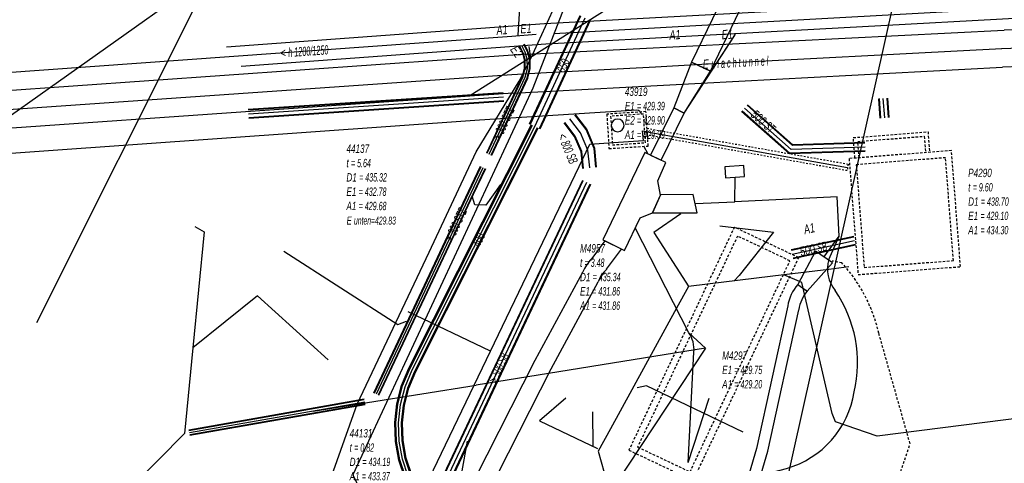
# Model space of a CAD drawing. Header units: metres. Extents: x 2695563 to 2696938, y 1260544 to 1262032.
# Tile 267 of 303: x 2696651 to 2696710, y 1261690 to 1261717. Entities that reach past the tile are written whole.
import ezdxf

# ---------------------------------------------------------------- set-up
doc = ezdxf.new("R2010")
doc.units = ezdxf.units.M
for name, pattern in [('AUSGEZOGEN', [0]), ('STRICHLINIE2_S3', [0.25, 0.15, -0.1]), ('VERDECKT2_S2', [0.18, 0.1, -0.08])]:
    doc.linetypes.add(name, pattern=pattern)
for name, color, linetype in [('AW_LK_ Haltung Text', 7, 'AUSGEZOGEN'), ('AW_LK_Andere Bauwerke Detailpolygon', 24, 'AUSGEZOGEN'), ('AW_LK_Ein-Auslauftext', 24, 'AUSGEZOGEN'), ('AW_LK_Haltung', 24, 'AUSGEZOGEN'), ('AW_LK_Normschacht Text', 24, 'AUSGEZOGEN'), ('AW_LK_Pumpwerk Detaillinie', 24, 'AUSGEZOGEN'), ('AW_LK_Pumpwerk Detailpolygon', 24, 'AUSGEZOGEN'), ('AW_LK_Trasselinie', 24, 'AUSGEZOGEN'), ('EW_LK_Bauwerk_FL_Linie_Punkt', 1, 'AUSGEZOGEN'), ('EW_LK_Trasseabs', 1, 'AUSGEZOGEN'), ('EW_LK_Trasserand', 1, 'AUSGEZOGEN'), ('FM_LK_SW_TRASSEKANTE', 94, 'AUSGEZOGEN'), ('FM_LK_SW_TRASSEKANTE_TEXT', 94, 'AUSGEZOGEN'), ('TV_LK_LEITUNG', 92, 'AUSGEZOGEN'), ('WA_LK_Bauwerk_Linie', 171, 'AUSGEZOGEN'), ('WA_LK_Leitung', 171, 'AUSGEZOGEN'), ('WA_LK_Schutzrohr', 171, 'AUSGEZOGEN')]:
    doc.layers.add(name, color=color, linetype=linetype)
doc.styles.add('ARIAL', font='arial.ttf')
pattern_1 = [(0, (2708005, 1273150), (6075, 6075), [6075, -6075]), (90, (2708005, 1273150), (-6075, 6075), [6075, -6075])]

# ---------------------------------------------------------------- blocks, each defined once
blk = doc.blocks.new('COMPLEXOBJECT_1541')
at = {"layer": 'AW_LK_Haltung', "color": 24, "linetype": 'AUSGEZOGEN', "transparency": 33554687}
blk.add_lwpolyline([(6709.351, 11715.539), (6690.908, 11714.558), (6688.488, 11714.43), (6681.929, 11714.081), (6679.831, 11713.969), (6562.5, 11705.81), (6483.786, 11700.323)], dxfattribs=at)
blk.add_arc((6712.183, 11618.786), 96.795, 81.09609, 91.67676, dxfattribs=at)
blk = doc.blocks.new('COMPLEXOBJECT_1544')
at = {"layer": 'AW_LK_Haltung', "color": 24, "linetype": 'AUSGEZOGEN', "transparency": 33554687}
blk.add_line((6710.469, 11718), (6691.282, 11716.938), dxfattribs=at)
blk.add_arc((6713.004, 11628.044), 89.991, 87.68098, 91.61396, dxfattribs=at)
blk = doc.blocks.new('COMPLEXOBJECT_1573')
at = {"layer": 'WA_LK_Bauwerk_Linie', "color": 7, "linetype": 'AUSGEZOGEN', "transparency": 33554687}
for start, end in [(90, 270), (270, 90)]:
    blk.add_arc((6686.21, 11710.92), 0.382, start, end, dxfattribs=at)
blk = doc.blocks.new('COMPLEXOBJECT_1611')
at = {"layer": 'EW_LK_Trasserand', "color": 1, "linetype": 'AUSGEZOGEN', "transparency": 33554687}
blk.add_line((6685.428, 11703.963), (6684.645, 11702.894), dxfattribs=at)
for points in [[(6685.547, 11702.263), (6686.434, 11703.471), (6685.428, 11703.963)], [(6684.092, 11702.064), (6681.218, 11696.761), (6675.435, 11685.344), (6671.159, 11676.158), (6666.016, 11665.479)], [(6667.068, 11665.13), (6672.153, 11675.687), (6676.424, 11684.863), (6682.193, 11696.25), (6685.035, 11701.496)], [(6665.387, 11662.233), (6665.62, 11660.531), (6666.709, 11660.681), (6666.501, 11662.202)]]:
    blk.add_lwpolyline(points, dxfattribs=at)
for centre, radius, start, end in [((6686.646, 11700.962), 2.781, 135.99735, 156.65438), ((6687.371, 11700.491), 2.543, 135.82756, 156.72338), ((6670.173, 11662.99), 4.845, 149.08393, 188.9827), ((6670.817, 11662.885), 4.37, 149.08733, 188.99359)]:
    blk.add_arc(centre, radius, start, end, dxfattribs=at)
blk = doc.blocks.new('COMPLEXOBJECT_1612')
at = {"layer": 'EW_LK_Trasserand', "color": 1, "linetype": 'AUSGEZOGEN', "transparency": 33554687}
for points in [[(6696.456, 11700.042), (6694.573, 11691.459), (6693.592, 11688.104)], [(6694.353, 11688.213), (6695.252, 11691.286), (6697.124, 11699.818)], [(6694.841, 11686.15), (6699.831, 11685.776), (6700.078, 11686.457), (6695.242, 11686.822)]]:
    blk.add_lwpolyline(points, dxfattribs=at)
for centre, radius, start, end in [((6698.963, 11699.638), 2.539, 138.36797, 170.84756), ((6713.077, 11724.418), 28.101, 235.264, 236.65912), ((6699.399, 11699.467), 2.302, 140.13607, 171.22205), ((6694.904, 11687.566), 1.418, 157.70433, 267.46923), ((6695.286, 11687.83), 1.009, 157.68653, 267.47946)]:
    blk.add_arc(centre, radius, start, end, dxfattribs=at)
blk = doc.blocks.new('COMPLEXOBJECT_1959')
at = {"layer": 'EW_LK_Trasseabs', "color": 1, "linetype": 'AUSGEZOGEN', "transparency": 33554687}
blk.add_line((6690.45, 11690.612), (6690.807, 11697.259), dxfattribs=at)
blk.add_arc((6689.041, 11697.417), 1.773, 354.88235, 34.79753, dxfattribs=at)
blk = doc.blocks.new('COMPLEXOBJECT_1963')
at = {"layer": 'EW_LK_Trasseabs', "color": 1, "linetype": 'AUSGEZOGEN', "transparency": 33554687}
blk.add_line((6685.62, 11687.463), (6696.389, 11690.256), dxfattribs=at)
for centre, radius, start, end in [((6700.869, 11702.276), 2.022, 163.94359, 220.25431), ((6692.922, 11696.614), 7.745, 346.93444, 34.21647), ((6694.813, 11695.758), 5.723, 285.98265, 351.00241)]:
    blk.add_arc(centre, radius, start, end, dxfattribs=at)
blk = doc.blocks.new('COMPLEXOBJECT_2022')
at = {"layer": 'EW_LK_Trasseabs', "color": 1, "linetype": 'STRICHLINIE2_S3', "transparency": 33554687}
blk.add_line((6699.716, 11702.64), (6699.143, 11702.749), dxfattribs=at)
blk.add_lwpolyline([(6702.882, 11688.882), (6703.833, 11691.743), (6701.947, 11698.394)], dxfattribs=at)
blk.add_arc((6692.875, 11696.336), 9.303, 12.7793, 42.65878, dxfattribs=at)
blk = doc.blocks.new('COMPLEXOBJECT_2578')
at = {"layer": 'EW_LK_Trasseabs', "color": 1, "linetype": 'AUSGEZOGEN', "transparency": 33554687}
blk.add_lwpolyline([(6687.374, 11711.829), (6677.882, 11711.242), (6484.478, 11697.478)], dxfattribs=at)
blk.add_arc((6687.387, 11711.576), 0.253, 4.02162, 92.84564, dxfattribs=at)

msp = doc.modelspace()

# ---------------------------------------------------------------- hatches: boundary and pattern name
at = {"layer": 'EW_LK_Bauwerk_FL_Linie_Punkt', "lineweight": 18, "transparency": 33554687}
h = msp.add_hatch(dxfattribs=at)
h.set_pattern_fill('MUSTER', color=1, scale=4050, style=0, pattern_type=2)
h.set_pattern_definition([(0, (2703955, 1269100), (4050, 4050), [4050, -4050]), (90, (2703955, 1269100), (-4050, 4050), [4050, -4050])])
h.paths.add_polyline_path([(2696686.29, 1261703.826), (2696687.585, 1261703.194), (2696688.531, 1261705.166), (2696689.286, 1261705.464), (2696689.755, 1261706.533), (2696689.594, 1261707.398), (2696690.086, 1261708.49), (2696688.816, 1261709.099)], flags=0)
h = msp.add_hatch(dxfattribs=at)
h.set_pattern_fill('MUSTER', color=1, scale=2025, style=0, pattern_type=2)
h.set_pattern_definition([(0, (2699905, 1265050), (2025, 2025), [2025, -2025]), (90, (2699905, 1265050), (-2025, 2025), [2025, -2025])])
h.paths.add_polyline_path([(2696693.673, 1261707.576), (2696694.828, 1261707.655), (2696694.784, 1261708.307), (2696693.644, 1261708.224)], flags=0)
at = {"layer": 'EW_LK_Trasserand', "lineweight": 18, "transparency": 33554687}
h = msp.add_hatch(dxfattribs=at)
h.set_pattern_fill('MUSTER', color=1, scale=6075, style=0, pattern_type=2)
h.set_pattern_definition(pattern_1)
h.paths.add_polyline_path([(2696692.767, 1261713.993), (2696695.293, 1261719.236), (2696694.158, 1261719.783), (2696691.632, 1261714.54)], flags=0)
h = msp.add_hatch(dxfattribs=at)
h.set_pattern_fill('MUSTER', color=1, scale=6075, style=0, pattern_type=2)
h.set_pattern_definition(pattern_1)
h.paths.add_polyline_path([(2696690.556, 1261711.779), (2696691.185, 1261711.472), (2696692.767, 1261713.993), (2696691.632, 1261714.54)], flags=0)
h = msp.add_hatch(dxfattribs=at)
h.set_pattern_fill('MUSTER', color=1, scale=6075, style=0, pattern_type=2)
h.set_pattern_definition(pattern_1)
h.paths.add_polyline_path([(2696689.794, 1261708.627), (2696691.185, 1261711.472), (2696690.556, 1261711.779), (2696689.165, 1261708.934)], flags=0)
h = msp.add_hatch(dxfattribs=at)
h.set_pattern_fill('MUSTER', color=1, scale=6075, style=0, pattern_type=2)
h.set_pattern_definition(pattern_1)
h.paths.add_polyline_path([(2696689.287, 1261705.457), (2696691.98, 1261705.469), (2696691.736, 1261706.568), (2696689.757, 1261706.545)], flags=0)
h = msp.add_hatch(dxfattribs=at)
h.set_pattern_fill('MUSTER', color=1, scale=6075, style=0, pattern_type=2)
h.set_pattern_definition(pattern_1)
h.paths.add_polyline_path([(2696686.398, 1261703.773), (2696685.615, 1261702.704), (2696685.593, 1261702.681), (2696685.571, 1261702.657), (2696685.549, 1261702.633), (2696685.527, 1261702.609), (2696685.506, 1261702.584), (2696685.485, 1261702.56), (2696685.464, 1261702.535), (2696685.444, 1261702.51), (2696685.424, 1261702.484), (2696685.404, 1261702.459), (2696685.385, 1261702.433), (2696685.366, 1261702.407), (2696685.347, 1261702.381), (2696685.328, 1261702.354), (2696685.31, 1261702.327), (2696685.292, 1261702.301), (2696685.274, 1261702.273), (2696685.257, 1261702.246), (2696685.24, 1261702.219), (2696685.223, 1261702.191), (2696685.207, 1261702.163), (2696685.191, 1261702.135), (2696685.175, 1261702.106), (2696685.16, 1261702.078), (2696685.145, 1261702.049), (2696685.13, 1261702.021), (2696685.116, 1261701.992), (2696685.102, 1261701.962), (2696685.088, 1261701.933), (2696685.075, 1261701.904), (2696685.062, 1261701.874), (2696682.188, 1261696.571), (2696676.405, 1261685.154), (2696672.129, 1261675.968), (2696666.986, 1261665.289), (2696666.931, 1261665.195), (2696666.878, 1261665.1), (2696666.828, 1261665.003), (2696666.779, 1261664.906), (2696666.733, 1261664.807), (2696666.689, 1261664.708), (2696666.647, 1261664.607), (2696666.608, 1261664.506), (2696666.571, 1261664.404), (2696666.536, 1261664.3), (2696666.503, 1261664.197), (2696666.473, 1261664.092), (2696666.445, 1261663.987), (2696666.42, 1261663.881), (2696666.397, 1261663.775), (2696666.376, 1261663.668), (2696666.358, 1261663.561), (2696666.342, 1261663.453), (2696666.328, 1261663.345), (2696666.317, 1261663.237), (2696666.309, 1261663.128), (2696666.303, 1261663.019), (2696666.299, 1261662.911), (2696666.298, 1261662.802), (2696666.299, 1261662.693), (2696666.302, 1261662.584), (2696666.308, 1261662.476), (2696666.317, 1261662.367), (2696666.328, 1261662.259), (2696666.341, 1261662.151), (2696666.357, 1261662.043), (2696666.59, 1261660.341), (2696667.679, 1261660.491), (2696667.471, 1261662.012), (2696667.457, 1261662.109), (2696667.445, 1261662.207), (2696667.435, 1261662.304), (2696667.427, 1261662.402), (2696667.422, 1261662.5), (2696667.418, 1261662.598), (2696667.417, 1261662.696), (2696667.418, 1261662.795), (2696667.422, 1261662.893), (2696667.427, 1261662.991), (2696667.435, 1261663.089), (2696667.445, 1261663.186), (2696667.457, 1261663.284), (2696667.471, 1261663.381), (2696667.488, 1261663.478), (2696667.507, 1261663.574), (2696667.527, 1261663.67), (2696667.55, 1261663.765), (2696667.575, 1261663.86), (2696667.603, 1261663.955), (2696667.632, 1261664.048), (2696667.664, 1261664.141), (2696667.697, 1261664.234), (2696667.733, 1261664.325), (2696667.77, 1261664.416), (2696667.81, 1261664.506), (2696667.852, 1261664.594), (2696667.895, 1261664.682), (2696667.941, 1261664.769), (2696667.989, 1261664.855), (2696668.038, 1261664.94), (2696673.123, 1261675.497), (2696677.394, 1261684.673), (2696683.163, 1261696.06), (2696686.005, 1261701.306), (2696686.017, 1261701.333), (2696686.029, 1261701.361), (2696686.042, 1261701.388), (2696686.055, 1261701.415), (2696686.068, 1261701.442), (2696686.082, 1261701.468), (2696686.096, 1261701.495), (2696686.11, 1261701.521), (2696686.124, 1261701.547), (2696686.139, 1261701.573), (2696686.154, 1261701.599), (2696686.17, 1261701.625), (2696686.185, 1261701.65), (2696686.201, 1261701.675), (2696686.218, 1261701.7), (2696686.234, 1261701.725), (2696686.251, 1261701.75), (2696686.268, 1261701.774), (2696686.286, 1261701.799), (2696686.304, 1261701.823), (2696686.322, 1261701.847), (2696686.34, 1261701.87), (2696686.359, 1261701.894), (2696686.377, 1261701.917), (2696686.397, 1261701.94), (2696686.416, 1261701.963), (2696686.436, 1261701.985), (2696686.456, 1261702.008), (2696686.476, 1261702.03), (2696686.496, 1261702.051), (2696686.517, 1261702.073), (2696687.404, 1261703.281)], flags=0)
h = msp.add_hatch(dxfattribs=at)
h.set_pattern_fill('MUSTER', color=1, scale=6075, style=0, pattern_type=2)
h.set_pattern_definition(pattern_1)
h.paths.add_polyline_path([(2696698.602, 1261700.752), (2696700.125, 1261702.44), (2696699.092, 1261703.161), (2696698.035, 1261701.135)], flags=0)
h = msp.add_hatch(dxfattribs=at)
h.set_pattern_fill('MUSTER', color=1, scale=6075, style=0, pattern_type=2)
h.set_pattern_definition(pattern_1)
h.paths.add_polyline_path([(2696698.035, 1261701.135), (2696698.004, 1261701.1), (2696697.975, 1261701.064), (2696697.945, 1261701.028), (2696697.917, 1261700.992), (2696697.889, 1261700.955), (2696697.862, 1261700.917), (2696697.835, 1261700.879), (2696697.809, 1261700.84), (2696697.784, 1261700.801), (2696697.76, 1261700.762), (2696697.736, 1261700.722), (2696697.713, 1261700.681), (2696697.691, 1261700.641), (2696697.67, 1261700.599), (2696697.649, 1261700.558), (2696697.629, 1261700.516), (2696697.61, 1261700.474), (2696697.592, 1261700.431), (2696697.574, 1261700.388), (2696697.557, 1261700.345), (2696697.541, 1261700.301), (2696697.526, 1261700.257), (2696697.512, 1261700.213), (2696697.498, 1261700.169), (2696697.485, 1261700.124), (2696697.473, 1261700.079), (2696697.462, 1261700.034), (2696697.452, 1261699.989), (2696697.442, 1261699.943), (2696697.434, 1261699.898), (2696697.426, 1261699.852), (2696695.543, 1261691.269), (2696694.562, 1261687.914), (2696694.531, 1261687.832), (2696694.506, 1261687.748), (2696694.485, 1261687.663), (2696694.47, 1261687.577), (2696694.461, 1261687.49), (2696694.456, 1261687.402), (2696694.457, 1261687.315), (2696694.464, 1261687.227), (2696694.476, 1261687.14), (2696694.493, 1261687.055), (2696694.515, 1261686.97), (2696694.543, 1261686.887), (2696694.576, 1261686.806), (2696694.614, 1261686.727), (2696694.656, 1261686.65), (2696694.703, 1261686.576), (2696694.755, 1261686.505), (2696694.811, 1261686.438), (2696694.871, 1261686.374), (2696694.935, 1261686.314), (2696695.002, 1261686.258), (2696695.073, 1261686.207), (2696695.147, 1261686.159), (2696695.223, 1261686.117), (2696695.302, 1261686.079), (2696695.383, 1261686.046), (2696695.466, 1261686.018), (2696695.551, 1261685.996), (2696695.637, 1261685.979), (2696695.724, 1261685.967), (2696695.811, 1261685.96), (2696700.801, 1261685.586), (2696701.048, 1261686.267), (2696696.212, 1261686.632), (2696696.15, 1261686.637), (2696696.088, 1261686.645), (2696696.027, 1261686.657), (2696695.967, 1261686.674), (2696695.908, 1261686.693), (2696695.85, 1261686.717), (2696695.793, 1261686.744), (2696695.739, 1261686.774), (2696695.686, 1261686.807), (2696695.636, 1261686.844), (2696695.588, 1261686.884), (2696695.543, 1261686.927), (2696695.5, 1261686.972), (2696695.46, 1261687.02), (2696695.423, 1261687.071), (2696695.39, 1261687.123), (2696695.36, 1261687.178), (2696695.333, 1261687.234), (2696695.309, 1261687.292), (2696695.29, 1261687.351), (2696695.274, 1261687.411), (2696695.261, 1261687.472), (2696695.253, 1261687.534), (2696695.248, 1261687.596), (2696695.248, 1261687.659), (2696695.251, 1261687.721), (2696695.258, 1261687.783), (2696695.268, 1261687.844), (2696695.283, 1261687.905), (2696695.301, 1261687.965), (2696695.323, 1261688.023), (2696696.222, 1261691.096), (2696698.094, 1261699.628), (2696698.1, 1261699.668), (2696698.108, 1261699.707), (2696698.116, 1261699.747), (2696698.124, 1261699.786), (2696698.133, 1261699.825), (2696698.143, 1261699.864), (2696698.154, 1261699.903), (2696698.165, 1261699.942), (2696698.177, 1261699.98), (2696698.19, 1261700.019), (2696698.203, 1261700.057), (2696698.217, 1261700.094), (2696698.232, 1261700.132), (2696698.247, 1261700.169), (2696698.263, 1261700.206), (2696698.28, 1261700.243), (2696698.297, 1261700.279), (2696698.315, 1261700.315), (2696698.333, 1261700.351), (2696698.352, 1261700.387), (2696698.372, 1261700.422), (2696698.392, 1261700.457), (2696698.413, 1261700.491), (2696698.435, 1261700.525), (2696698.457, 1261700.559), (2696698.48, 1261700.592), (2696698.503, 1261700.625), (2696698.527, 1261700.657), (2696698.551, 1261700.689), (2696698.576, 1261700.721), (2696698.602, 1261700.752), (2696698.584, 1261700.764), (2696698.565, 1261700.776), (2696698.547, 1261700.788), (2696698.528, 1261700.801), (2696698.51, 1261700.813), (2696698.492, 1261700.825), (2696698.473, 1261700.837), (2696698.455, 1261700.85), (2696698.436, 1261700.862), (2696698.418, 1261700.874), (2696698.4, 1261700.886), (2696698.381, 1261700.899), (2696698.363, 1261700.911), (2696698.345, 1261700.923), (2696698.326, 1261700.936), (2696698.308, 1261700.948), (2696698.29, 1261700.96), (2696698.272, 1261700.973), (2696698.253, 1261700.985), (2696698.235, 1261700.998), (2696698.217, 1261701.01), (2696698.199, 1261701.022), (2696698.18, 1261701.035), (2696698.162, 1261701.047), (2696698.144, 1261701.06), (2696698.126, 1261701.072), (2696698.108, 1261701.085), (2696698.089, 1261701.097), (2696698.071, 1261701.11), (2696698.053, 1261701.122)], flags=0)

# ---------------------------------------------------------------- linework, layer by layer
at = {"layer": 'AW_LK_Andere Bauwerke Detailpolygon', "color": 24, "linetype": 'STRICHLINIE2_S3', "transparency": 33554687}
for points in [[(2696694.214, 1261704.595), (2696687.854, 1261691.165), (2696691.73, 1261689.33), (2696698.09, 1261702.76), (2696694.214, 1261704.595)], [(2696688.385, 1261691.355), (2696691.54, 1261689.861), (2696697.559, 1261702.57), (2696694.404, 1261704.064), (2696688.385, 1261691.355)]]:
    msp.add_lwpolyline(points, close=True, dxfattribs=at)
at = {"layer": 'AW_LK_Haltung', "color": 24, "linetype": 'AUSGEZOGEN', "transparency": 33554687}
for p, q in [((2696681.19, 1261716.16), (2696681.6, 1261723.26)), ((2696692.252, 1261716.748), (2696683.329, 1261716.251)), ((2696680.8, 1261716.093), (2696597.669, 1261710.066)), ((2696682.275, 1261716.195), (2696680.8, 1261716.093)), ((2696690.98, 1261705.4), (2696689.361, 1261704.284)), ((2696689.361, 1261704.284), (2696691.465, 1261700.998)), ((2696693.342, 1261704.672), (2696696.57, 1261704.29)), ((2696665.48, 1261700.46), (2696661.585, 1261697.322)), ((2696669.74, 1261696.61), (2696665.48, 1261700.46)), ((2696741.14, 1261696.93), (2696702.81, 1261692)), ((2696685.67, 1261693.48), (2696685.681, 1261691.411)), ((2696654.03, 1261685.08), (2696661.08, 1261692.17))]:
    msp.add_line(p, q, dxfattribs=at)
at = {"layer": 'AW_LK_Haltung', "linetype": 'AUSGEZOGEN', "transparency": 33554687}
for p, q in [((2696681.493, 1261715.095), (2696681.294, 1261715.48)), ((2696681.737, 1261715.189), (2696681.526, 1261715.6)), ((2696681.756, 1261715.196), (2696681.543, 1261715.609)), ((2696681.774, 1261715.203), (2696681.561, 1261715.618)), ((2696681.456, 1261715.081), (2696681.259, 1261715.462)), ((2696681.474, 1261715.088), (2696681.277, 1261715.471)), ((2696681.561, 1261714.686), (2696681.456, 1261715.081)), ((2696681.58, 1261714.689), (2696681.474, 1261715.088)), ((2696681.6, 1261714.692), (2696681.493, 1261715.095)), ((2696681.86, 1261714.728), (2696681.737, 1261715.189)), ((2696681.88, 1261714.731), (2696681.756, 1261715.196)), ((2696681.899, 1261714.734), (2696681.774, 1261715.203)), ((2696681.572, 1261714.181), (2696681.561, 1261714.686)), ((2696681.592, 1261714.179), (2696681.58, 1261714.689)), ((2696681.611, 1261714.177), (2696681.6, 1261714.692)), ((2696681.873, 1261714.147), (2696681.86, 1261714.728)), ((2696681.892, 1261714.145), (2696681.88, 1261714.731)), ((2696681.912, 1261714.143), (2696681.899, 1261714.734)), ((2696681.449, 1261713.687), (2696681.572, 1261714.181)), ((2696681.468, 1261713.68), (2696681.592, 1261714.179)), ((2696681.487, 1261713.674), (2696681.611, 1261714.177)), ((2696681.733, 1261713.586), (2696681.873, 1261714.147)), ((2696681.752, 1261713.58), (2696681.892, 1261714.145)), ((2696681.771, 1261713.573), (2696681.912, 1261714.143)), ((2696679.288, 1261709.07), (2696681.449, 1261713.687)), ((2696679.306, 1261709.062), (2696681.468, 1261713.68)), ((2696679.324, 1261709.053), (2696681.487, 1261713.674)), ((2696679.56, 1261708.943), (2696681.733, 1261713.586)), ((2696679.578, 1261708.934), (2696681.752, 1261713.58)), ((2696679.596, 1261708.926), (2696681.771, 1261713.573)), ((2696664.922, 1261711.699), (2696680.282, 1261712.719)), ((2696664.923, 1261711.679), (2696680.283, 1261712.699)), ((2696664.925, 1261711.659), (2696680.285, 1261712.679)), ((2696664.955, 1261711.201), (2696680.315, 1261712.221)), ((2696664.957, 1261711.181), (2696680.317, 1261712.201)), ((2696664.958, 1261711.161), (2696680.318, 1261712.181)), ((2696697.724, 1261709.513), (2696694.983, 1261711.942)), ((2696697.731, 1261709.533), (2696694.996, 1261711.957)), ((2696697.739, 1261709.553), (2696695.009, 1261711.972)), ((2696703.006, 1261711.162), (2696702.915, 1261712.336)), ((2696703.026, 1261711.164), (2696702.935, 1261712.338)), ((2696703.046, 1261711.165), (2696702.955, 1261712.339)), ((2696703.504, 1261711.201), (2696703.413, 1261712.375)), ((2696703.524, 1261711.202), (2696703.433, 1261712.376)), ((2696703.544, 1261711.204), (2696703.453, 1261712.378)), ((2696685.278, 1261710.472), (2696684.602, 1261711.36)), ((2696685.296, 1261710.482), (2696684.618, 1261711.372)), ((2696685.314, 1261710.493), (2696684.635, 1261711.385)), ((2696697.541, 1261709.007), (2696694.651, 1261711.568)), ((2696697.549, 1261709.027), (2696694.664, 1261711.583)), ((2696697.556, 1261709.047), (2696694.677, 1261711.598)), ((2696684.58, 1261710.067), (2696683.965, 1261710.875)), ((2696684.598, 1261710.078), (2696683.982, 1261710.888)), ((2696684.616, 1261710.088), (2696683.998, 1261710.9)), ((2696685.756, 1261709.336), (2696685.278, 1261710.472)), ((2696685.777, 1261709.341), (2696685.296, 1261710.482)), ((2696685.797, 1261709.346), (2696685.314, 1261710.493)), ((2696684.973, 1261709.136), (2696684.58, 1261710.067)), ((2696684.993, 1261709.141), (2696684.598, 1261710.078)), ((2696685.014, 1261709.146), (2696684.616, 1261710.088)), ((2696702.083, 1261709.65), (2696697.724, 1261709.513)), ((2696702.082, 1261709.67), (2696697.731, 1261709.533)), ((2696702.082, 1261709.69), (2696697.739, 1261709.553)), ((2696685.075, 1261708.132), (2696684.973, 1261709.136)), ((2696685.096, 1261708.134), (2696684.993, 1261709.141)), ((2696685.117, 1261708.136), (2696685.014, 1261709.146)), ((2696685.871, 1261708.214), (2696685.756, 1261709.336)), ((2696685.892, 1261708.216), (2696685.777, 1261709.341)), ((2696685.913, 1261708.218), (2696685.797, 1261709.346)), ((2696702.098, 1261709.15), (2696697.541, 1261709.007)), ((2696702.098, 1261709.17), (2696697.549, 1261709.027)), ((2696702.097, 1261709.19), (2696697.556, 1261709.047)), ((2696678.196, 1261706.739), (2696678.923, 1261708.268)), ((2696678.213, 1261706.73), (2696678.941, 1261708.259)), ((2696678.231, 1261706.722), (2696678.958, 1261708.251)), ((2696678.467, 1261706.61), (2696679.194, 1261708.139)), ((2696678.485, 1261706.602), (2696679.211, 1261708.131)), ((2696678.502, 1261706.593), (2696679.229, 1261708.122)), ((2696671.159, 1261677.975), (2696685.074, 1261707.42)), ((2696671.177, 1261677.967), (2696685.092, 1261707.412)), ((2696671.195, 1261677.958), (2696685.11, 1261707.403)), ((2696671.611, 1261677.762), (2696685.526, 1261707.207)), ((2696671.629, 1261677.753), (2696685.544, 1261707.198)), ((2696671.647, 1261677.745), (2696685.562, 1261707.19)), ((2696674.597, 1261699.102), (2696678.196, 1261706.739)), ((2696674.615, 1261699.094), (2696678.213, 1261706.73)), ((2696674.633, 1261699.085), (2696678.231, 1261706.722)), ((2696674.869, 1261698.975), (2696678.467, 1261706.61)), ((2696674.887, 1261698.966), (2696678.485, 1261706.602)), ((2696674.905, 1261698.958), (2696678.502, 1261706.593)), ((2696697.642, 1261703.244), (2696701.402, 1261704.064)), ((2696697.647, 1261703.224), (2696701.407, 1261704.044)), ((2696697.651, 1261703.205), (2696701.411, 1261704.025)), ((2696697.749, 1261702.755), (2696701.509, 1261703.575)), ((2696697.753, 1261702.736), (2696701.513, 1261703.556)), ((2696697.758, 1261702.716), (2696701.518, 1261703.536)), ((2696672.489, 1261694.625), (2696674.597, 1261699.102)), ((2696672.507, 1261694.617), (2696674.615, 1261699.094)), ((2696672.525, 1261694.608), (2696674.633, 1261699.085)), ((2696672.761, 1261694.498), (2696674.869, 1261698.975)), ((2696672.779, 1261694.489), (2696674.887, 1261698.966)), ((2696672.797, 1261694.481), (2696674.905, 1261698.958)), ((2696661.34, 1261692.396), (2696671.905, 1261694.247)), ((2696661.343, 1261692.377), (2696671.908, 1261694.228)), ((2696661.347, 1261692.357), (2696671.912, 1261694.208)), ((2696661.391, 1261692.101), (2696671.956, 1261693.952)), ((2696661.395, 1261692.081), (2696671.96, 1261693.932)), ((2696661.398, 1261692.062), (2696671.963, 1261693.913))]:
    msp.add_line(p, q, dxfattribs=at)
at = {"layer": 'AW_LK_Haltung', "color": 255, "transparency": 33554687}
for p, q in [((2696681.615, 1261715.142), (2696681.41, 1261715.54)), ((2696681.73, 1261714.71), (2696681.615, 1261715.142)), ((2696681.742, 1261714.162), (2696681.73, 1261714.71)), ((2696681.61, 1261713.63), (2696681.742, 1261714.162)), ((2696679.442, 1261708.998), (2696681.61, 1261713.63)), ((2696664.94, 1261711.43), (2696680.3, 1261712.45)), ((2696703.275, 1261711.183), (2696703.184, 1261712.357)), ((2696697.64, 1261709.28), (2696694.83, 1261711.77)), ((2696684.947, 1261710.28), (2696684.3, 1261711.13)), ((2696685.385, 1261709.241), (2696684.947, 1261710.28)), ((2696685.494, 1261708.175), (2696685.385, 1261709.241)), ((2696702.09, 1261709.42), (2696697.64, 1261709.28)), ((2696678.349, 1261706.666), (2696679.076, 1261708.195)), ((2696671.403, 1261677.86), (2696685.318, 1261707.305)), ((2696674.751, 1261699.03), (2696678.349, 1261706.666)), ((2696697.7, 1261702.98), (2696701.46, 1261703.8)), ((2696672.643, 1261694.553), (2696674.751, 1261699.03)), ((2696661.369, 1261692.229), (2696671.934, 1261694.08))]:
    msp.add_line(p, q, dxfattribs=at)
at = {"layer": 'AW_LK_Haltung', "color": 24, "linetype": 'AUSGEZOGEN', "transparency": 33554687}
for points in [[(2696680.12, 1261707.17), (2696679.24, 1261705.93), (2696678.58, 1261705.94), (2696678.41, 1261706.46)], [(2696661.7, 1261704.63), (2696662.27, 1261704.32), (2696661.585, 1261697.322), (2696661.08, 1261692.17)], [(2696696.57, 1261704.29), (2696694.506, 1261701.693), (2696694.204, 1261701.356)], [(2696667.072, 1261703.145), (2696673.94, 1261698.73), (2696674.46, 1261698.93)], [(2696701.11, 1261702.2), (2696699.9, 1261702.052), (2696696.532, 1261701.641), (2696691.45, 1261701.02)], [(2696702.81, 1261692), (2696700.31, 1261692.87), (2696700.1, 1261693.37), (2696698.274, 1261701.255), (2696697.195, 1261701.722)], [(2696691.45, 1261701.02), (2696690.724, 1261699.725), (2696686.741, 1261692.444), (2696686.001, 1261691.095), (2696686.363, 1261689.825), (2696688.002, 1261687.855), (2696689.46, 1261686.22)], [(2696694.747, 1261692.241), (2696688.923, 1261695.042), (2696688.352, 1261694.912)], [(2696684.06, 1261694.294), (2696682.479, 1261692.932), (2696685.97, 1261691.267)]]:
    msp.add_lwpolyline(points, dxfattribs=at)
at = {"layer": 'AW_LK_Pumpwerk Detaillinie', "color": 24, "linetype": 'STRICHLINIE2_S3', "transparency": 33554687}
for points in [[(2696701.476, 1261708.757), (2696701.38, 1261709.99), (2696705.882, 1261710.344), (2696705.978, 1261709.107)], [(2696701.725, 1261708.776), (2696701.649, 1261709.76), (2696705.656, 1261710.075), (2696705.733, 1261709.088)]]:
    msp.add_lwpolyline(points, dxfattribs=at)
at = {"layer": 'AW_LK_Pumpwerk Detailpolygon', "color": 24, "linetype": 'STRICHLINIE2_S3', "transparency": 33554687}
for points in [[(2696701.126, 1261708.73), (2696701.67, 1261701.74), (2696707.84, 1261702.22), (2696707.296, 1261709.21), (2696701.126, 1261708.73)], [(2696701.556, 1261708.362), (2696702.037, 1261702.169), (2696707.411, 1261702.587), (2696706.94, 1261708.781), (2696701.556, 1261708.362)]]:
    msp.add_lwpolyline(points, close=True, dxfattribs=at)
at = {"layer": 'AW_LK_Trasselinie', "color": 24, "linetype": 'AUSGEZOGEN', "transparency": 33554687}
for p, q in [((2696711.407, 1261718.409), (2696682.777, 1261716.839)), ((2696682.777, 1261716.839), (2696663.602, 1261715.44)), ((2696682.843, 1261715.641), (2696711.473, 1261717.211)), ((2696681.73, 1261715.01), (2696710.48, 1261716.47)), ((2696664.492, 1261714.301), (2696682.843, 1261715.641)), ((2696681.73, 1261715.01), (2696563.47, 1261706.74)), ((2696680.86, 1261712.67), (2696710.38, 1261714.24)), ((2696680.86, 1261712.67), (2696563.47, 1261704.5))]:
    msp.add_line(p, q, dxfattribs=at)
for centre, radius, start, end in [((2696714.572, 1261626.399), 90.164, 69.69501, 92.60098), ((2696713.709, 1261623.373), 90.928, 69.85803, 92.0982)]:
    msp.add_arc(centre, radius, start, end, dxfattribs=at)
at = {"layer": 'EW_LK_Bauwerk_FL_Linie_Punkt', "color": 1, "linetype": 'AUSGEZOGEN', "transparency": 33554687}
for p, q in [((2696678.273, 1261712.52), (2696690.075, 1261719.988)), ((2696668.823, 1261693.512), (2696678.649, 1261695.087))]:
    msp.add_line(p, q, dxfattribs=at)
for points in [[(2696686.29, 1261703.826), (2696687.585, 1261703.194), (2696688.531, 1261705.166), (2696689.286, 1261705.464), (2696689.755, 1261706.533), (2696689.594, 1261707.398), (2696690.086, 1261708.49), (2696688.816, 1261709.099), (2696686.29, 1261703.826)], [(2696693.673, 1261707.576), (2696694.828, 1261707.655), (2696694.784, 1261708.307), (2696693.644, 1261708.224), (2696693.673, 1261707.576)]]:
    msp.add_lwpolyline(points, close=True, dxfattribs=at)
at = {"layer": 'EW_LK_Trasseabs', "color": 1, "linetype": 'AUSGEZOGEN', "transparency": 33554687}
for p, q in [((2696681.956, 1261714.749), (2696683.491, 1261718.129)), ((2696691.185, 1261711.472), (2696694.281, 1261716.221)), ((2696691.185, 1261711.472), (2696694.214, 1261716.12)), ((2696681.956, 1261714.749), (2696681.838, 1261715.481)), ((2696690.871, 1261711.625), (2696691.185, 1261711.472)), ((2696689.014, 1261709.004), (2696688.749, 1261709.468)), ((2696694.249, 1261706.132), (2696694.251, 1261707.616)), ((2696691.854, 1261706.02), (2696694.249, 1261706.132)), ((2696700.407, 1261706.422), (2696694.249, 1261706.132)), ((2696691.467, 1261698.239), (2696688.241, 1261704.562)), ((2696699.608, 1261702.8), (2696700.533, 1261704.056)), ((2696692.463, 1261697.301), (2696691.467, 1261698.239)), ((2696692.463, 1261697.301), (2696678.649, 1261695.087)), ((2696692.463, 1261697.301), (2696681.599, 1261680.871)), ((2696691.42, 1261690.422), (2696692.696, 1261694.293)), ((2696676.899, 1261684.914), (2696678.138, 1261691.704))]:
    msp.add_line(p, q, dxfattribs=at)
for points in [[(2696668.3, 1261685.004), (2696671.487, 1261693.937), (2696675.826, 1261703.097), (2696678.656, 1261709.139), (2696681.241, 1261713.4), (2696681.956, 1261714.749)], [(2696699.896, 1261702.645), (2696700.533, 1261704.056), (2696700.407, 1261706.422)]]:
    msp.add_lwpolyline(points, dxfattribs=at)
at = {"layer": 'EW_LK_Trasserand', "color": 1, "linetype": 'AUSGEZOGEN', "transparency": 33554687}
for points in [[(2696692.767, 1261713.993), (2696695.293, 1261719.236), (2696694.158, 1261719.783), (2696691.632, 1261714.54), (2696692.767, 1261713.993)], [(2696690.556, 1261711.779), (2696691.185, 1261711.472), (2696692.767, 1261713.993), (2696691.632, 1261714.54), (2696690.556, 1261711.779)], [(2696689.794, 1261708.627), (2696691.185, 1261711.472), (2696690.556, 1261711.779), (2696689.165, 1261708.934), (2696689.794, 1261708.627)], [(2696689.287, 1261705.457), (2696691.98, 1261705.469), (2696691.736, 1261706.568), (2696689.757, 1261706.545), (2696689.287, 1261705.457)], [(2696698.602, 1261700.752), (2696700.125, 1261702.44), (2696699.092, 1261703.161), (2696698.035, 1261701.135), (2696698.602, 1261700.752)]]:
    msp.add_lwpolyline(points, close=True, dxfattribs=at)
at = {"layer": 'FM_LK_SW_TRASSEKANTE', "color": 94, "linetype": 'AUSGEZOGEN', "transparency": 33554687}
msp.add_line((2696662.74, 1261719.96), (2696652.16, 1261698.84), dxfattribs=at)
at = {"layer": 'FM_LK_SW_TRASSEKANTE', "linetype": 'AUSGEZOGEN', "transparency": 33554687}
for p, q in [((2696681.872, 1261710.818), (2696684.912, 1261717.357)), ((2696681.895, 1261710.807), (2696684.935, 1261717.346)), ((2696681.919, 1261710.796), (2696684.959, 1261717.335)), ((2696682.461, 1261710.544), (2696685.501, 1261717.083)), ((2696682.485, 1261710.533), (2696685.525, 1261717.072)), ((2696682.508, 1261710.522), (2696685.548, 1261717.061)), ((2696674.589, 1261696.097), (2696681.983, 1261710.774)), ((2696674.618, 1261696.084), (2696682.011, 1261710.76)), ((2696674.647, 1261696.07), (2696682.04, 1261710.746)), ((2696674.953, 1261695.93), (2696682.34, 1261710.594)), ((2696674.982, 1261695.916), (2696682.369, 1261710.58)), ((2696675.011, 1261695.903), (2696682.397, 1261710.566)), ((2696674.155, 1261695.056), (2696674.589, 1261696.097)), ((2696674.185, 1261695.046), (2696674.618, 1261696.084)), ((2696674.216, 1261695.035), (2696674.647, 1261696.07)), ((2696674.535, 1261694.928), (2696674.953, 1261695.93)), ((2696674.566, 1261694.918), (2696674.982, 1261695.916)), ((2696674.596, 1261694.908), (2696675.011, 1261695.903)), ((2696673.872, 1261693.955), (2696674.155, 1261695.056)), ((2696673.903, 1261693.949), (2696674.185, 1261695.046)), ((2696673.935, 1261693.944), (2696674.216, 1261695.035)), ((2696674.266, 1261693.883), (2696674.535, 1261694.928)), ((2696674.298, 1261693.878), (2696674.566, 1261694.918)), ((2696674.329, 1261693.872), (2696674.596, 1261694.908)), ((2696673.748, 1261692.826), (2696673.872, 1261693.955)), ((2696673.78, 1261692.824), (2696673.903, 1261693.949)), ((2696673.813, 1261692.823), (2696673.935, 1261693.944)), ((2696674.149, 1261692.811), (2696674.266, 1261693.883)), ((2696674.181, 1261692.809), (2696674.298, 1261693.878)), ((2696674.213, 1261692.808), (2696674.329, 1261693.872)), ((2696673.787, 1261691.69), (2696673.748, 1261692.826)), ((2696673.819, 1261691.693), (2696673.78, 1261692.824)), ((2696673.851, 1261691.697), (2696673.813, 1261692.823)), ((2696674.186, 1261691.732), (2696674.149, 1261692.811)), ((2696674.218, 1261691.736), (2696674.181, 1261692.809)), ((2696674.25, 1261691.739), (2696674.213, 1261692.808)), ((2696674.439, 1261690.686), (2696674.25, 1261691.739)), ((2696673.988, 1261690.571), (2696673.787, 1261691.69)), ((2696674.019, 1261690.579), (2696673.819, 1261691.693)), ((2696674.05, 1261690.587), (2696673.851, 1261691.697)), ((2696674.377, 1261690.67), (2696674.186, 1261691.732)), ((2696674.408, 1261690.678), (2696674.218, 1261691.736)), ((2696674.346, 1261689.493), (2696673.988, 1261690.571)), ((2696674.375, 1261689.505), (2696674.019, 1261690.579)), ((2696674.405, 1261689.517), (2696674.05, 1261690.587)), ((2696674.716, 1261689.646), (2696674.377, 1261690.67)), ((2696674.746, 1261689.658), (2696674.408, 1261690.678)), ((2696674.776, 1261689.671), (2696674.439, 1261690.686))]:
    msp.add_line(p, q, dxfattribs=at)
at = {"layer": 'FM_LK_SW_TRASSEKANTE', "color": 255, "transparency": 33554687}
for p, q in [((2696682.19, 1261710.67), (2696685.23, 1261717.209)), ((2696674.8, 1261696), (2696682.19, 1261710.67)), ((2696674.376, 1261694.982), (2696674.8, 1261696)), ((2696674.101, 1261693.914), (2696674.376, 1261694.982)), ((2696673.981, 1261692.817), (2696674.101, 1261693.914)), ((2696674.019, 1261691.714), (2696673.981, 1261692.817)), ((2696674.213, 1261690.629), (2696674.019, 1261691.714)), ((2696674.561, 1261689.582), (2696674.213, 1261690.629))]:
    msp.add_line(p, q, dxfattribs=at)
at = {"layer": 'FM_LK_SW_TRASSEKANTE', "color": 94, "linetype": 'AUSGEZOGEN', "transparency": 33554687}
for points in [[(2696688.05, 1261728.392), (2696682.058, 1261712.967), (2696671.22, 1261689.677), (2696676.548, 1261678.537)], [(2696639.23, 1261702.06), (2696640.12, 1261703.91), (2696662.74, 1261719.96)]]:
    msp.add_lwpolyline(points, dxfattribs=at)
at = {"layer": 'TV_LK_LEITUNG', "color": 92, "linetype": 'AUSGEZOGEN', "transparency": 33554687}
msp.add_lwpolyline([(2696719.488, 1261757.113), (2696706.547, 1261730.5), (2696691.13, 1261661.371), (2696677.045, 1261629.232)], dxfattribs=at)
at = {"layer": 'WA_LK_Bauwerk_Linie', "color": 7, "linetype": 'STRICHLINIE2_S3', "transparency": 33554687}
for points in [[(2696686.657, 1261709.333), (2696689.021, 1261709.486), (2696688.887, 1261711.557), (2696686.524, 1261711.405), (2696686.657, 1261709.333)], [(2696686.869, 1261709.552), (2696688.852, 1261709.686), (2696688.736, 1261711.413), (2696686.753, 1261711.279), (2696686.869, 1261709.552)]]:
    msp.add_lwpolyline(points, close=True, dxfattribs=at)
at = {"layer": 'WA_LK_Leitung', "color": 7, "linetype": 'AUSGEZOGEN', "transparency": 33554687}
for p, q in [((2696688.965, 1261710.346), (2696701.04, 1261708.2)), ((2696679.51, 1261697.12), (2696684.86, 1261708.25)), ((2696679.51, 1261697.12), (2696674.55, 1261699.5))]:
    msp.add_line(p, q, dxfattribs=at)
for points in [[(2696686.635, 1261709.678), (2696688.73, 1261709.82), (2696688.684, 1261710.396), (2696688.965, 1261710.346)], [(2696684.86, 1261708.25), (2696685.51, 1261709.6), (2696686.635, 1261709.678)], [(2696665.02, 1261665.898), (2696664.949, 1261666.281), (2696664.878, 1261666.665), (2696665.222, 1261667.382), (2696665.634, 1261668.239), (2696668.665, 1261674.547), (2696668.905, 1261675.047), (2696669.423, 1261676.124), (2696669.682, 1261676.665), (2696672.142, 1261681.785), (2696679.51, 1261697.12)]]:
    msp.add_lwpolyline(points, dxfattribs=at)
at = {"layer": 'WA_LK_Schutzrohr', "color": 7, "linetype": 'VERDECKT2_S2', "transparency": 33554687}
msp.add_lwpolyline([(2696688.979, 1261710.141), (2696688.952, 1261710.552), (2696701.075, 1261708.397), (2696701.005, 1261708.003), (2696688.979, 1261710.141)], close=True, dxfattribs=at)

# ---------------------------------------------------------------- block references
at = {"layer": 'AW_LK_Haltung', "color": 24, "linetype": 'AUSGEZOGEN', "lineweight": -3, "transparency": 33554687}
for name in ['COMPLEXOBJECT_1541', 'COMPLEXOBJECT_1544']:
    msp.add_blockref(name, (2690000.97, 1249999.81), dxfattribs=at)
at = {"layer": 'EW_LK_Trasseabs', "color": 1, "linetype": 'AUSGEZOGEN', "lineweight": -3, "transparency": 33554687}
for name in ['COMPLEXOBJECT_2578', 'COMPLEXOBJECT_1963', 'COMPLEXOBJECT_1959']:
    msp.add_blockref(name, (2690000.97, 1249999.81), dxfattribs=at)
at = {"layer": 'EW_LK_Trasseabs', "color": 1, "linetype": 'STRICHLINIE2_S3', "lineweight": -3, "transparency": 33554687}
msp.add_blockref('COMPLEXOBJECT_2022', (2690000.97, 1249999.81), dxfattribs=at)
at = {"layer": 'EW_LK_Trasserand', "color": 1, "linetype": 'AUSGEZOGEN', "lineweight": -3, "transparency": 33554687}
for name in ['COMPLEXOBJECT_1611', 'COMPLEXOBJECT_1612']:
    msp.add_blockref(name, (2690000.97, 1249999.81), dxfattribs=at)
at = {"layer": 'WA_LK_Bauwerk_Linie', "color": 7, "linetype": 'AUSGEZOGEN', "lineweight": -3, "transparency": 33554687}
msp.add_blockref('COMPLEXOBJECT_1573', (2690000.97, 1249999.81), dxfattribs=at)

# ---------------------------------------------------------------- texts
at = {"layer": 'AW_LK_ Haltung Text', "color": 24, "transparency": 33554687, "char_height": 0.55705, "style": 'ARIAL'}
for s, insert, width, attachment_point, rotation in [('\\A1;{\\fArial|i1|b0;\\H0.557054;\\W0.700000;\\C24;< \\W0.490000;h 1200/1250}\\P', (2696668.301, 1261715.186), 3.70845, 5, 3.8565), ('\\A1;{\\fArial|i1|b0;\\H0.557054;\\W0.700000;\\C24;E \\W0.490000;u l a c h t u n n e l}\\P', (2696692.324, 1261714.123), 5.01067, 7, 3.0447), ('\\A1;{\\fArial|i1|b0;\\H0.557054;\\W0.700000;\\C24;> \\W0.490000;300 STZ}\\P', (2696680.292, 1261710.821), 2.75543, 5, 65.3148), ('\\A1;{\\fArial|i1|b0;\\H0.557054;\\W0.700000;\\C24;500 \\W0.490000;ST}\\P', (2696695.15, 1261711.29), 1.95626, 7, 318.4551), ('\\A1;{\\fArial|i1|b0;\\H0.557054;\\W0.700000;\\C24;< \\W0.490000;800 SB}\\P', (2696684.177, 1261709.335), 2.45674, 5, 292.8528), ('\\A1;{\\fArial|i1|b0;\\H0.557054;\\W0.700000;\\C24;> \\W0.490000;300 STZ}\\P', (2696677.417, 1261704.715), 2.75543, 5, 64.8864), ('\\A1;{\\fArial|i1|b0;\\H0.557054;\\W0.700000;\\C24;500 \\W0.490000;SB}\\P', (2696698.232, 1261702.84), 1.98898, 7, 12.303), ('\\A1;{\\fArial|i1|b0;\\H0.557054;\\W0.700000;\\C24;> \\W0.490000;500 SB}\\P', (2696680.019, 1261696.103), 2.45674, 5, 66.0618)]:
    msp.add_mtext(s, dxfattribs=dict(at, insert=insert, width=width, attachment_point=attachment_point, rotation=rotation))
at = {"layer": 'AW_LK_Ein-Auslauftext', "color": 24, "transparency": 33554687, "char_height": 0.55705, "attachment_point": 7, "style": 'ARIAL'}
for s, insert, width, rotation in [('\\A1;{\\fArial|i1|b0;\\H0.557054;\\W0.700000;\\C24;A1}\\P', (2696679.898, 1261716.182), 0.85544, 4.1742), ('\\A1;{\\fArial|i1|b0;\\H0.557054;\\W0.700000;\\C24;E1}\\P', (2696681.336, 1261716.266), 0.85544, 3.9321), ('\\A1;{\\fArial|i1|b0;\\H0.557054;\\W0.700000;\\C24;A1}\\P', (2696690.316, 1261715.893), 0.85544, 3.1905), ('\\A1;{\\fArial|i1|b0;\\H0.557054;\\W0.700000;\\C24;E1}\\P', (2696693.464, 1261715.915), 0.85544, 3.168), ('\\A1;{\\fArial|i1|b0;\\H0.557054;\\W0.700000;\\C24;E2}\\P', (2696680.677, 1261715.291), 0.86376, 304.7544), ('\\A1;{\\fArial|i1|b0;\\H0.557054;\\W0.700000;\\C24;A1}\\P', (2696698.464, 1261704.17), 0.85544, 12.303)]:
    msp.add_mtext(s, dxfattribs=dict(at, insert=insert, width=width, rotation=rotation))
at = {"layer": 'AW_LK_Normschacht Text', "color": 24, "transparency": 33554687, "char_height": 0.50641, "attachment_point": 1, "line_spacing_factor": 1.024096, "style": 'ARIAL'}
for s, insert, width in [('\\A1;{\\fArial|i1|b0;\\H0.506413;\\W0.693591;\\C24;43919}\\P{\\fArial|i1|b0;\\H0.505000;\\W0.693591;\\C24;E1 \\W0.485514;= 429.39}\\P{\\fArial|i1|b0;\\H0.505000;\\W0.693591;\\C24;E2 \\W0.485514;= 429.90}\\P{\\fArial|i1|b0;\\H0.505000;\\W0.693591;\\C24;A1 \\W0.485514;= 429.39}\\P', (2696687.613, 1261713.011), 2.8075), ('\\A1;{\\fArial|i1|b0;\\H0.506413;\\W0.694955;\\C24;44137}\\P{\\fArial|i1|b0;\\H0.505000;\\W0.694955;\\C24;t \\W0.486468;= 5.64}\\P{\\fArial|i1|b0;\\H0.505000;\\W0.694955;\\C24;D1 \\W0.486468;= 435.32}\\P{\\fArial|i1|b0;\\H0.505000;\\W0.694955;\\C24;E1 \\W0.486468;= 432.78}\\P{\\fArial|i1|b0;\\H0.505000;\\W0.694955;\\C24;A1 \\W0.486468;= 429.68}\\P', (2696670.835, 1261709.578), 2.83648), ('\\A1;{\\fArial|i1|b0;\\H0.506413;\\W0.695182;\\C24;P4290}\\P{\\fArial|i1|b0;\\H0.505000;\\W0.695182;\\C24;t \\W0.486627;= 9.60}\\P{\\fArial|i1|b0;\\H0.505000;\\W0.695182;\\C24;D1 \\W0.486627;= 438.70}\\P{\\fArial|i1|b0;\\H0.505000;\\W0.695182;\\C24;E1 \\W0.486627;= 429.10}\\P{\\fArial|i1|b0;\\H0.505000;\\W0.695182;\\C24;A1 \\W0.486627;= 434.30}\\P', (2696708.304, 1261708.12), 2.84059), ('\\A1;{\\fArial|i1|b0;\\H0.506413;\\W0.694636;\\C24;M4957}\\P{\\fArial|i1|b0;\\H0.505000;\\W0.694636;\\C24;t \\W0.486245;= 3.48}\\P{\\fArial|i1|b0;\\H0.505000;\\W0.694636;\\C24;D1 \\W0.486245;= 435.34}\\P{\\fArial|i1|b0;\\H0.505000;\\W0.694636;\\C24;E1 \\W0.486245;= 431.86}\\P{\\fArial|i1|b0;\\H0.505000;\\W0.694636;\\C24;A1 \\W0.486245;= 431.86}\\P', (2696684.912, 1261703.575), 2.83837), ('\\A1;{\\fArial|i1|b0;\\H0.506413;\\W0.694500;\\C24;M4297}\\P{\\fArial|i1|b0;\\H0.505000;\\W0.694500;\\C24;E1 \\W0.486150;= 429.75}\\P{\\fArial|i1|b0;\\H0.505000;\\W0.694500;\\C24;A1 \\W0.486150;= 429.20}\\P', (2696693.478, 1261697.114), 2.81437), ('\\A1;{\\fArial|i1|b0;\\H0.506413;\\W0.696409;\\C24;44131}\\P{\\fArial|i1|b0;\\H0.505000;\\W0.696409;\\C24;t \\W0.487486;= 0.82}\\P{\\fArial|i1|b0;\\H0.505000;\\W0.696409;\\C24;D1 \\W0.487486;= 434.19}\\P{\\fArial|i1|b0;\\H0.505000;\\W0.696409;\\C24;A1 \\W0.487486;= 433.37}\\P', (2696671.029, 1261692.439), 2.83911)]:
    msp.add_mtext(s, dxfattribs=dict(at, insert=insert, width=width))
at = {"layer": 'AW_LK_Normschacht Text', "color": 24, "transparency": 33554687, "insert": (2696670.845, 1261705.235), "char_height": 0.48109, "width": 3.51988, "attachment_point": 1, "style": 'ARIAL'}
msp.add_mtext('\\A1;{\\fArial|i1|b0;\\H0.481092;\\W0.700000;\\C24;E \\W0.490000;unten=429.83}\\P', dxfattribs=at)
at = {"layer": 'FM_LK_SW_TRASSEKANTE_TEXT', "color": 94, "transparency": 33554687, "char_height": 0.50638, "width": 1.28184, "attachment_point": 5, "style": 'ARIAL'}
for s, insert, rotation in [('\\W0.70; 650 ', (2696683.878, 1261714.269), 64.5156), ('\\W0.70; 400 ', (2696678.786, 1261703.771), 64.4508)]:
    msp.add_mtext(s, dxfattribs=dict(at, insert=insert, rotation=rotation))

doc.saveas('drawing.dxf')
